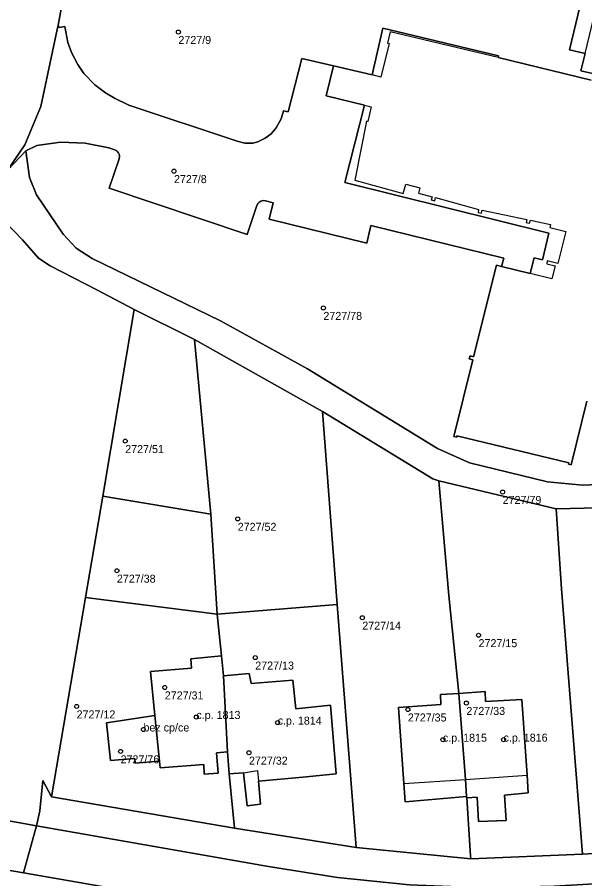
# Model space of a CAD drawing. Extents: x -878211 to -870363, y -1058464 to -1052522.
# Drawn here: x -873441.8 to -873370.9, y -1055807.3 to -1055699.6 of the extents above; entities that cross this region are included whole.
import ezdxf

# ---------------------------------------------------------------- set-up
doc = ezdxf.new("R2010")
doc.units = 0
for name, color, linetype in [('Definiční body', 7, 'Continuous'), ('Polygon budovy', 7, 'Continuous'), ('Polygon parcely', 7, 'Continuous')]:
    doc.layers.add(name, color=color, linetype=linetype)

msp = doc.modelspace()

# ---------------------------------------------------------------- linework, layer by layer
at = {"layer": 'Definiční body'}
for centre in [(-873421.64, -1055701.47994), (-873422.19, -1055718.86994), (-873403.53, -1055735.96994), (-873428.28, -1055752.60994), (-873381.14, -1055758.96994), (-873414.23, -1055762.32994), (-873429.32, -1055768.80994), (-873398.67, -1055774.67994), (-873384.15, -1055776.86994), (-873412.04, -1055779.66994), (-873423.34, -1055783.39994), (-873434.35, -1055785.76994), (-873385.67, -1055785.33994), (-873392.98, -1055786.15994), (-873419.39, -1055787.08994), (-873409.24, -1055787.78994), (-873426, -1055788.64994), (-873388.6, -1055789.92994), (-873381.03, -1055789.91994), (-873428.86, -1055791.38994), (-873412.82, -1055791.54994)]:
    msp.add_circle(centre, 0.25, dxfattribs=at)
at = {"layer": 'Polygon budovy'}
for points in [[(-873370.1, -1055707.48), (-873381.71, -1055704.67), (-873395.19, -1055701.47), (-873395.52, -1055702.86), (-873395.32, -1055702.9), (-873396.34, -1055707.13), (-873397.45, -1055706.84)], [(-873397.45, -1055706.84), (-873402.27, -1055705.72), (-873403.18, -1055709.46), (-873398.41, -1055710.61), (-873397.58, -1055710.81), (-873397.97, -1055712.67), (-873398.16, -1055712.63), (-873399.61, -1055720.01), (-873393.55, -1055721.66), (-873393.23, -1055720.5), (-873391.5, -1055720.97), (-873391.67, -1055721.6), (-873389.96, -1055722.06), (-873390.06, -1055722.45), (-873389.63, -1055722.56), (-873389.53, -1055722.18), (-873384.14, -1055723.64), (-873384.21, -1055724.03), (-873383.77, -1055724.12), (-873383.69, -1055723.73), (-873378.12, -1055724.9), (-873378.21, -1055725.29), (-873377.77, -1055725.38), (-873377.68, -1055724.99), (-873375.16, -1055725.52), (-873375.26, -1055725.91), (-873373.24, -1055726.41), (-873373.41, -1055727.09), (-873374.24, -1055730.42), (-873375.56, -1055730.09), (-873375.64, -1055730.43), (-873374.57, -1055730.69), (-873374.98, -1055732.34), (-873377.7, -1055731.67), (-873381.29, -1055730.79), (-873381.92, -1055730.62), (-873384.76, -1055742.07), (-873385.21, -1055741.96), (-873385.31, -1055742.33), (-873384.85, -1055742.44), (-873387.23, -1055752.01), (-873386.88, -1055752.1), (-873386.85, -1055751.93), (-873372.89, -1055755.32), (-873372.92, -1055755.49), (-873372.57, -1055755.57), (-873370.61, -1055747.62)]]:
    msp.add_lwpolyline(points, dxfattribs=at)
for points in [[(-873416.25, -1055779.43), (-873420.1, -1055779.81), (-873420.01, -1055780.98), (-873425.12, -1055781.38), (-873424.58, -1055786.88), (-873424.01, -1055792.6), (-873423.92, -1055793.46), (-873418.48, -1055793.02), (-873418.4, -1055794.25), (-873416.66, -1055794.1), (-873416.86, -1055791.58), (-873415.52, -1055791.46), (-873416.01, -1055781.96)], [(-873412.78, -1055781.65), (-873416.01, -1055781.96), (-873415.52, -1055791.46), (-873415.29, -1055794.21), (-873413.51, -1055794.06), (-873411.77, -1055793.76), (-873411.63, -1055795.12), (-873406.08, -1055794.59), (-873401.95, -1055794.19), (-873402.64, -1055785.62), (-873406.97, -1055786.07), (-873407.34, -1055782.47), (-873412.55, -1055782.92)], [(-873388.84, -1055785.53), (-873394.15, -1055785.9), (-873393.49, -1055795.4), (-873385.77, -1055794.9), (-873386.6, -1055784.13), (-873388.92, -1055784.29)], [(-873383.32, -1055783.91), (-873386.6, -1055784.13), (-873385.77, -1055794.9), (-873378.07, -1055794.37), (-873378.74, -1055784.91), (-873383.27, -1055785.15)], [(-873424.58, -1055786.88), (-873430.62, -1055787.8), (-873430.11, -1055792.51), (-873427.08, -1055792.26), (-873427.03, -1055792.85), (-873424.01, -1055792.6)]]:
    msp.add_lwpolyline(points, close=True, dxfattribs=at)
at = {"layer": 'Polygon parcely'}
for points in [[(-873436.66, -1055700.61), (-873433.51, -1055683.48), (-873432.52, -1055680.36), (-873431.45, -1055677.87), (-873430.28, -1055675.92), (-873428.95, -1055674.42), (-873428.65, -1055674.07), (-873427.62, -1055673), (-873425.81, -1055671.88), (-873423.86, -1055671.56), (-873422.29, -1055665.68), (-873421.75, -1055663.61), (-873456.25, -1055657.13)], [(-873433.51, -1055683.48), (-873436.66, -1055700.61), (-873436.51, -1055700.92), (-873435.84, -1055700.78), (-873435.46, -1055702.78), (-873434.99, -1055704.03), (-873434.21, -1055705.53), (-873433.45, -1055706.65), (-873432.08, -1055708.08), (-873430.75, -1055709.08), (-873429.61, -1055709.75), (-873427.81, -1055710.61), (-873414.31, -1055715.11), (-873413.34, -1055715.36), (-873412.35, -1055715.35), (-873411.7, -1055715.21), (-873410.82, -1055714.75), (-873410.07, -1055714.19), (-873409.42, -1055713.46), (-873408.8, -1055712.31), (-873408.5, -1055711.32), (-873407.92, -1055711.46), (-873406.23, -1055704.8), (-873402.27, -1055705.72), (-873397.45, -1055706.84), (-873396.09, -1055700.98), (-873381.66, -1055704.47), (-873381.71, -1055704.67), (-873370.1, -1055707.48)], [(-873369.9, -1055706.66), (-873371.36, -1055706.31), (-873370.85, -1055704.17), (-873372.78, -1055703.71), (-873370.97, -1055696.02)], [(-873442.96, -1055718.71), (-873440.83, -1055715.59), (-873438.81, -1055710.78), (-873436.76, -1055701.15), (-873436.66, -1055700.61)], [(-873370.1, -1055707.48), (-873381.71, -1055704.67), (-873381.66, -1055704.47), (-873396.09, -1055700.98), (-873397.45, -1055706.84), (-873402.27, -1055705.72), (-873403.18, -1055709.46), (-873398.41, -1055710.61), (-873400.83, -1055720.29), (-873375.37, -1055726.6), (-873376.18, -1055729.94), (-873377.21, -1055729.68), (-873377.7, -1055731.67), (-873381.29, -1055730.79), (-873381.92, -1055730.62), (-873384.76, -1055742.07), (-873385.21, -1055741.96), (-873385.31, -1055742.33), (-873384.85, -1055742.44), (-873387.23, -1055752.01), (-873386.88, -1055752.1), (-873386.85, -1055751.93), (-873372.89, -1055755.32), (-873372.92, -1055755.49), (-873372.57, -1055755.57), (-873370.61, -1055747.62)], [(-873370.85, -1055704.17), (-873371.36, -1055706.31), (-873369.9, -1055706.66)], [(-873370.61, -1055747.62), (-873372.57, -1055755.57), (-873372.92, -1055755.49), (-873372.89, -1055755.32), (-873386.85, -1055751.93), (-873386.88, -1055752.1), (-873387.23, -1055752.01), (-873384.85, -1055742.44), (-873385.31, -1055742.33), (-873385.21, -1055741.96), (-873384.76, -1055742.07), (-873381.92, -1055730.62), (-873381.29, -1055730.79), (-873381, -1055729.73), (-873397.62, -1055725.66), (-873398.11, -1055727.87), (-873410.29, -1055724.85), (-873409.79, -1055722.82), (-873410.76, -1055722.57), (-873411.054, -1055722.539), (-873411.202, -1055722.561), (-873411.474, -1055722.678), (-873411.692, -1055722.879), (-873411.83, -1055723.14), (-873413.05, -1055726.78), (-873430.27, -1055721.01), (-873429.04, -1055717.32), (-873428.982, -1055717.035), (-873429.003, -1055716.825), (-873429.116, -1055716.557), (-873429.312, -1055716.344), (-873429.57, -1055716.21), (-873430.33, -1055715.96), (-873433.3, -1055715.37), (-873436.35, -1055715.26), (-873439.31, -1055715.65), (-873440.69, -1055716.33), (-873440.25, -1055719.64), (-873439.34, -1055721.81), (-873436.01, -1055726.73), (-873434.41, -1055728.51), (-873432.39, -1055729.79), (-873416.36, -1055737.59), (-873405.51, -1055743.59), (-873389.28, -1055753.51), (-873385.26, -1055755.34), (-873375.52, -1055757.71), (-873371.16, -1055758.1), (-873365.17, -1055757.87)], [(-873365.17, -1055757.87), (-873371.16, -1055758.1), (-873375.52, -1055757.71), (-873385.26, -1055755.34), (-873389.28, -1055753.51), (-873405.51, -1055743.59), (-873416.36, -1055737.59), (-873432.39, -1055729.79), (-873434.41, -1055728.51), (-873436.01, -1055726.73), (-873439.34, -1055721.81), (-873440.25, -1055719.64), (-873440.69, -1055716.33), (-873442.96, -1055718.71)], [(-873449.12, -1055798.96), (-873439.35, -1055800.68), (-873438.96, -1055798.82), (-873438.57, -1055795.04), (-873437.47, -1055797.08), (-873433.26, -1055772.17), (-873431.08, -1055759.5), (-873427.15, -1055736.14), (-873431.82, -1055733.68), (-873437.65, -1055730.7), (-873439.12, -1055729.73), (-873441.09, -1055727.45), (-873446.59, -1055721.79)], [(-873446.59, -1055721.79), (-873441.09, -1055727.45), (-873439.12, -1055729.73), (-873437.65, -1055730.7), (-873431.82, -1055733.68), (-873427.15, -1055736.14), (-873419.64, -1055739.9), (-873403.64, -1055748.9), (-873389.86, -1055757.34), (-873389.13, -1055757.58), (-873374.44, -1055761.09), (-873360.41, -1055760.75)], [(-873356.84, -1055803.41), (-873371.16, -1055804.22), (-873385.11, -1055804.82), (-873399.45, -1055803.39), (-873414.63, -1055800.99), (-873437.47, -1055797.08), (-873438.57, -1055795.04), (-873438.96, -1055798.82), (-873439.35, -1055800.68), (-873410.38, -1055805.78), (-873401.75, -1055807.14), (-873392.77, -1055808.06), (-873389.75, -1055808.18), (-873383.39, -1055808.45), (-873374.72, -1055808.25), (-873358.27, -1055807.27)], [(-873358.27, -1055807.27), (-873374.72, -1055808.25), (-873383.39, -1055808.45), (-873389.75, -1055808.18), (-873392.77, -1055808.06), (-873401.75, -1055807.14), (-873410.38, -1055805.78), (-873439.35, -1055800.68), (-873441, -1055806.55), (-873410.56, -1055811.85), (-873402.6, -1055813.06), (-873394.63, -1055814.05), (-873382.57, -1055814.48), (-873379.59, -1055814.46), (-873369.57, -1055814.1)], [(-873228.36, -1055803.11), (-873252.6, -1055804.97), (-873272.75, -1055806.45), (-873311.4, -1055809.36), (-873348.97, -1055812.62), (-873353.97, -1055813.04), (-873369.57, -1055814.1), (-873379.59, -1055814.46), (-873382.57, -1055814.48), (-873394.63, -1055814.05), (-873402.6, -1055813.06), (-873410.56, -1055811.85), (-873441, -1055806.55), (-873444.64, -1055805.92)]]:
    msp.add_lwpolyline(points, dxfattribs=at)
for points in [[(-873365.82, -1055688.26), (-873368.93, -1055688.45), (-873370.47, -1055693.3), (-873406.25, -1055684.72), (-873406.66, -1055686.58), (-873411.54, -1055685.43), (-873411.1, -1055683.58), (-873413.54, -1055683.01), (-873413.97, -1055684.86), (-873418.83, -1055683.75), (-873419.55, -1055686.7), (-873401.83, -1055690.7), (-873401.49, -1055688.82), (-873370.97, -1055696.02), (-873372.78, -1055703.71), (-873370.85, -1055704.17), (-873369.02, -1055696.48), (-873364.06, -1055697.74), (-873363.09, -1055693.88), (-873363.41, -1055693.8), (-873362.27, -1055689)], [(-873432.08, -1055708.08), (-873433.45, -1055706.65), (-873434.21, -1055705.53), (-873434.99, -1055704.03), (-873435.46, -1055702.78), (-873435.84, -1055700.78), (-873436.51, -1055700.92), (-873436.66, -1055700.61), (-873436.76, -1055701.15), (-873438.81, -1055710.78), (-873440.83, -1055715.59), (-873442.96, -1055718.71), (-873440.69, -1055716.33), (-873439.31, -1055715.65), (-873436.35, -1055715.26), (-873433.3, -1055715.37), (-873430.33, -1055715.96), (-873429.57, -1055716.21), (-873429.313, -1055716.344), (-873429.162, -1055716.492), (-873429.025, -1055716.748), (-873428.983, -1055717.035), (-873429.04, -1055717.32), (-873430.27, -1055721.01), (-873413.05, -1055726.78), (-873411.83, -1055723.14), (-873411.692, -1055722.878), (-873411.59, -1055722.768), (-873411.342, -1055722.607), (-873411.054, -1055722.538), (-873410.76, -1055722.57), (-873409.79, -1055722.82), (-873410.29, -1055724.85), (-873398.11, -1055727.87), (-873397.62, -1055725.66), (-873381, -1055729.73), (-873381.29, -1055730.79), (-873377.7, -1055731.67), (-873377.21, -1055729.68), (-873376.18, -1055729.94), (-873375.37, -1055726.6), (-873400.83, -1055720.29), (-873398.41, -1055710.61), (-873403.18, -1055709.46), (-873402.27, -1055705.72), (-873406.23, -1055704.8), (-873407.92, -1055711.46), (-873408.5, -1055711.32), (-873408.8, -1055712.31), (-873409.42, -1055713.46), (-873410.07, -1055714.19), (-873410.82, -1055714.75), (-873411.7, -1055715.21), (-873412.35, -1055715.35), (-873413.34, -1055715.36), (-873414.31, -1055715.11), (-873427.81, -1055710.61), (-873429.61, -1055709.75), (-873430.75, -1055709.08)], [(-873419.64, -1055739.9), (-873427.15, -1055736.14), (-873431.08, -1055759.5), (-873417.59, -1055761.72)], [(-873417.59, -1055761.72), (-873416.79, -1055774.24), (-873401.82, -1055773.04), (-873403.64, -1055748.9), (-873419.64, -1055739.9)], [(-873386.6, -1055784.13), (-873387.85, -1055771.92), (-873389.13, -1055757.58), (-873389.86, -1055757.34), (-873403.64, -1055748.9), (-873401.82, -1055773.04), (-873399.45, -1055803.39), (-873385.11, -1055804.82), (-873385.17, -1055804.43), (-873385.63, -1055797.18), (-873385.66, -1055797.04), (-873393.31, -1055797.69), (-873393.49, -1055795.4), (-873394.15, -1055785.9), (-873388.84, -1055785.53), (-873388.92, -1055784.29)], [(-873383.27, -1055785.15), (-873378.74, -1055784.91), (-873378.07, -1055794.37), (-873377.94, -1055796.57), (-873380.92, -1055796.84), (-873380.71, -1055800.01), (-873384.15, -1055800.16), (-873384.32, -1055797.09), (-873385.63, -1055797.18), (-873385.17, -1055804.43), (-873385.11, -1055804.82), (-873371.16, -1055804.22), (-873373.81, -1055771.05), (-873374.44, -1055761.09), (-873389.13, -1055757.58), (-873387.85, -1055771.92), (-873386.6, -1055784.13), (-873383.32, -1055783.91)], [(-873433.26, -1055772.17), (-873416.79, -1055774.24), (-873417.59, -1055761.72), (-873431.08, -1055759.5)], [(-873358.52, -1055797.5), (-873360.28, -1055797.54), (-873360.4, -1055796.84), (-873366.11, -1055797.35), (-873366.36, -1055795.07), (-873367.41, -1055782.68), (-873364.05, -1055782.4), (-873363.9, -1055784.05), (-873358.69, -1055783.57), (-873359.92, -1055769.68), (-873360.41, -1055760.75), (-873374.44, -1055761.09), (-873373.81, -1055771.05), (-873371.16, -1055804.22), (-873356.84, -1055803.41), (-873357.64, -1055795.09), (-873358.79, -1055795.14)], [(-873437.47, -1055797.08), (-873414.63, -1055800.99), (-873415.29, -1055794.21), (-873415.52, -1055791.46), (-873416.86, -1055791.58), (-873416.66, -1055794.1), (-873418.4, -1055794.25), (-873418.48, -1055793.02), (-873423.92, -1055793.46), (-873424.01, -1055792.6), (-873427.03, -1055792.85), (-873427.08, -1055792.26), (-873430.11, -1055792.51), (-873430.62, -1055787.8), (-873424.58, -1055786.88), (-873425.12, -1055781.38), (-873420.01, -1055780.98), (-873420.1, -1055779.81), (-873416.25, -1055779.43), (-873416.79, -1055774.24), (-873433.26, -1055772.17)], [(-873411.63, -1055795.12), (-873411.38, -1055797.98), (-873413.05, -1055798.17), (-873413.51, -1055794.06), (-873415.29, -1055794.21), (-873414.63, -1055800.99), (-873399.45, -1055803.39), (-873401.82, -1055773.04), (-873416.79, -1055774.24), (-873416.25, -1055779.43), (-873416.01, -1055781.96), (-873412.78, -1055781.65), (-873412.55, -1055782.92), (-873407.34, -1055782.47), (-873406.97, -1055786.07), (-873402.64, -1055785.62), (-873401.95, -1055794.19), (-873406.08, -1055794.59)], [(-873415.52, -1055791.46), (-873416.01, -1055781.96), (-873416.25, -1055779.43), (-873420.1, -1055779.81), (-873420.01, -1055780.98), (-873425.12, -1055781.38), (-873424.58, -1055786.88), (-873424.01, -1055792.6), (-873423.92, -1055793.46), (-873418.48, -1055793.02), (-873418.4, -1055794.25), (-873416.66, -1055794.1), (-873416.86, -1055791.58)], [(-873415.52, -1055791.46), (-873415.29, -1055794.21), (-873413.51, -1055794.06), (-873413.05, -1055798.17), (-873411.38, -1055797.98), (-873411.63, -1055795.12), (-873406.08, -1055794.59), (-873401.95, -1055794.19), (-873402.64, -1055785.62), (-873406.97, -1055786.07), (-873407.34, -1055782.47), (-873412.55, -1055782.92), (-873412.78, -1055781.65), (-873416.01, -1055781.96)], [(-873386.6, -1055784.13), (-873388.92, -1055784.29), (-873388.84, -1055785.53), (-873394.15, -1055785.9), (-873393.49, -1055795.4), (-873393.31, -1055797.69), (-873385.66, -1055797.04), (-873385.77, -1055794.9)], [(-873385.66, -1055797.04), (-873385.63, -1055797.18), (-873384.32, -1055797.09), (-873384.15, -1055800.16), (-873380.71, -1055800.01), (-873380.92, -1055796.84), (-873377.94, -1055796.57), (-873378.07, -1055794.37), (-873378.74, -1055784.91), (-873383.27, -1055785.15), (-873383.32, -1055783.91), (-873386.6, -1055784.13), (-873385.77, -1055794.9)], [(-873424.58, -1055786.88), (-873430.62, -1055787.8), (-873430.11, -1055792.51), (-873427.08, -1055792.26), (-873427.03, -1055792.85), (-873424.01, -1055792.6)], [(-873452.06, -1055804.6), (-873444.64, -1055805.92), (-873441, -1055806.55), (-873439.35, -1055800.68), (-873449.12, -1055798.96), (-873450.06, -1055798.57), (-873450.73, -1055797.82)]]:
    msp.add_lwpolyline(points, close=True, dxfattribs=at)

# ---------------------------------------------------------------- texts
at = {"layer": 'Definiční body'}
for s, p in [('2727/9', (-873421.64, -1055702.969)), ('2727/8', (-873422.19, -1055720.359)), ('2727/78', (-873403.53, -1055737.459)), ('2727/51', (-873428.28, -1055754.099)), ('2727/79', (-873381.14, -1055760.459)), ('2727/52', (-873414.23, -1055763.819)), ('2727/38', (-873429.32, -1055770.299)), ('2727/14', (-873398.67, -1055776.169)), ('2727/15', (-873384.15, -1055778.359)), ('2727/13', (-873412.04, -1055781.159)), ('2727/31', (-873423.34, -1055784.889)), ('2727/12', (-873434.35, -1055787.259)), ('c.p. 1813', (-873419.39, -1055787.34)), ('2727/35', (-873392.98, -1055787.649)), ('2727/33', (-873385.67, -1055786.829)), ('c.p. 1814', (-873409.24, -1055788.04)), ('bez cp/ce', (-873426, -1055788.899)), ('c.p. 1815', (-873388.6, -1055790.179)), ('c.p. 1816', (-873381.03, -1055790.169)), ('2727/76', (-873428.86, -1055792.879)), ('2727/32', (-873412.82, -1055793.039))]:
    msp.add_text(s, height=0.999996, dxfattribs=at).set_placement(p)

doc.saveas('drawing.dxf')
